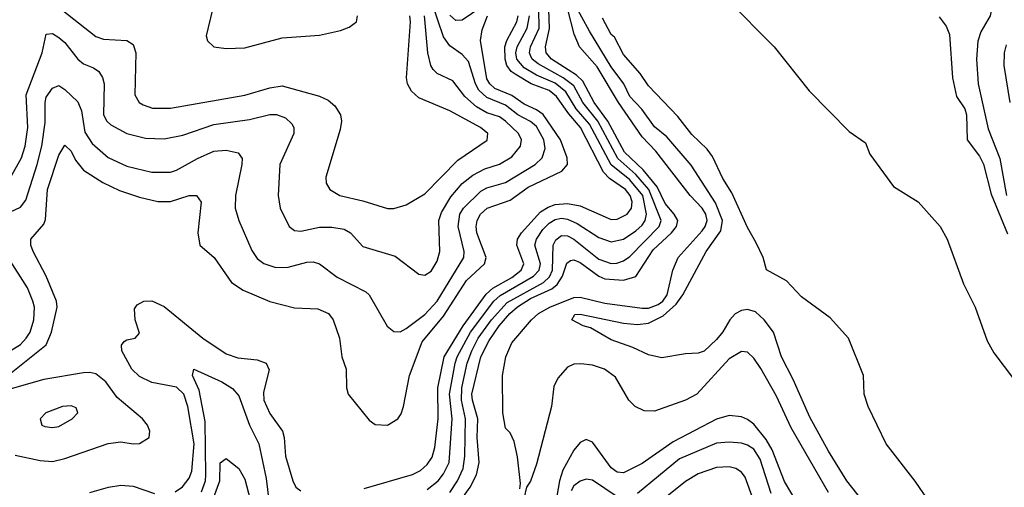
# Model space of a CAD drawing. Header units: inches. Extents: x 1308407 to 1441228, y 959628 to 1036311.
# Tile 352 of 656: x 1356404 to 1359577, y 1026069 to 1027577. Entities that reach past the tile are written whole.
import ezdxf

# ---------------------------------------------------------------- set-up
doc = ezdxf.new("R2010")
doc.units = ezdxf.units.IN
doc.header["$MEASUREMENT"] = 0
doc.layers.add('B3052', color=7, linetype='Continuous')

msp = doc.modelspace()

# ---------------------------------------------------------------- linework, layer by layer
at = {"layer": 'B3052', "color": 5}
for points, elevation in [([(1359581.9, 1028030), (1359538, 1027902), (1359525.9, 1027850), (1359526.8, 1027806.8), (1359538, 1027750), (1359531.9, 1027670), (1359536.1, 1027610), (1359530.9, 1027590), (1359501.7, 1027538.4), (1359492.1, 1027507.9), (1359487, 1027450), (1359492.5, 1027370), (1359525.1, 1027225.1), (1359562.8, 1027130), (1359584.5, 1027010)], 2380), ([(1359170, 1025962.2), (1359069.9, 1026090), (1359010, 1026186.5), (1358950, 1026295.6), (1358896.8, 1026416.8), (1358859, 1026490), (1358833, 1026570), (1358802.8, 1026610), (1358775.2, 1026635.2), (1358750, 1026643), (1358730, 1026639.8), (1358710, 1026629), (1358692.2, 1026610), (1358670, 1026570.7), (1358650, 1026545.8), (1358610, 1026509), (1358590, 1026502.2), (1358550, 1026500.4), (1358473.5, 1026486.5), (1358430, 1026496.4), (1358380.3, 1026520.3), (1358310, 1026544.5), (1358243.3, 1026583.2), (1358219.6, 1026590), (1358183.1, 1026610), (1358192.9, 1026627.1), (1358210, 1026628), (1358350, 1026598.4), (1358394.9, 1026594.9), (1358430, 1026599.2), (1358477.5, 1026622.5), (1358520, 1026660), (1358541.6, 1026690), (1358616.5, 1026830), (1358663.5, 1026896.5), (1358669.4, 1026930), (1358646.9, 1026986.9), (1358568.2, 1027108.2), (1358490, 1027199.1), (1358450, 1027231.8), (1358408.5, 1027288.5), (1358369.9, 1027330), (1358350.7, 1027370.7), (1358310, 1027425.6), (1358240.5, 1027540.5), (1358141.7, 1027721.7)], 2360), ([(1356358.8, 1026950), (1356407.1, 1026972.9), (1356424.1, 1026995.9), (1356461.2, 1027110), (1356475.6, 1027170), (1356486.2, 1027246.2), (1356486.2, 1027310), (1356490, 1027327), (1356510, 1027356), (1356530, 1027364.7), (1356550, 1027352.1), (1356592.2, 1027312.2), (1356603.7, 1027283.7), (1356614.8, 1027214.8), (1356638.4, 1027178.4), (1356690, 1027133), (1356750, 1027104.6), (1356830, 1027085.3), (1356890, 1027085.7), (1356910, 1027091.7), (1356977.1, 1027130), (1357030, 1027153.4), (1357070, 1027156.4), (1357108, 1027148), (1357121.1, 1027130), (1357120.5, 1027110), (1357099.8, 1027010), (1357098.9, 1026970), (1357110.1, 1026930), (1357152.6, 1026832.6), (1357170, 1026807), (1357191, 1026791), (1357230, 1026778.4), (1357270, 1026779.8), (1357330, 1026795.7), (1357350, 1026796.6), (1357370, 1026790.2), (1357426.9, 1026746.8), (1357519.7, 1026699.7), (1357530.2, 1026690), (1357588.8, 1026588.8), (1357610, 1026571.6), (1357630, 1026571.2), (1357650, 1026582), (1357710, 1026626.2), (1357750, 1026670.1), (1357835.8, 1026810), (1357836.5, 1026830), (1357817.1, 1026910), (1357822.8, 1026950), (1357833.9, 1026970), (1357890, 1027024.9), (1357910, 1027035.5), (1357970, 1027052), (1358065.6, 1027110), (1358088.4, 1027131.6), (1358097.6, 1027162.4), (1358093.3, 1027190), (1358070, 1027232.9), (1358050, 1027249.3), (1358010, 1027270.2), (1357970, 1027302), (1357910, 1027326.3), (1357884.1, 1027350), (1357872.9, 1027370), (1357850, 1027442.4), (1357830, 1027465.2), (1357790, 1027493.4), (1357770, 1027521.5), (1357733.7, 1027630)], 2540), ([(1356523, 1027623), (1356650, 1027523.3), (1356674.7, 1027514.7), (1356750, 1027510.5), (1356770, 1027497.5), (1356778.8, 1027470), (1356775, 1027335), (1356789.3, 1027310), (1356802.3, 1027302.3), (1356832.4, 1027292.4), (1356890, 1027291.8), (1357130, 1027334), (1357210, 1027357.4), (1357250, 1027363.6), (1357370.5, 1027330.5), (1357398.1, 1027318.1), (1357420, 1027300), (1357438.3, 1027270), (1357440.9, 1027250), (1357437.2, 1027222.8), (1357391.1, 1027070), (1357392.3, 1027050), (1357403.6, 1027030), (1357435.5, 1027010), (1357510, 1026993.4), (1357590, 1026968.7), (1357610, 1026968), (1357650, 1026980.1), (1357710, 1027015.9), (1357816.1, 1027123.9), (1357911.2, 1027188.8), (1357912.8, 1027210), (1357889, 1027230), (1357790, 1027283.2), (1357690, 1027325.4), (1357666.4, 1027346.4), (1357654.1, 1027370), (1357650.3, 1027390.3), (1357663.4, 1027570), (1357661, 1027590)], 2580), ([(1357890, 1027616.4), (1357830, 1027575.8), (1357810, 1027575.1), (1357790, 1027591.9)], 2520), ([(1358683.8, 1027643.8), (1358835.2, 1027490), (1358948.4, 1027348.4), (1359076.9, 1027216.9), (1359130, 1027180.4), (1359143.9, 1027143.9), (1359219.4, 1027039.4), (1359299.5, 1026990), (1359370.7, 1026910.7), (1359392.9, 1026870), (1359445.9, 1026725.9), (1359482.6, 1026650), (1359521.6, 1026541.6), (1359543, 1026503), (1359610, 1026414.9)], 2340), ([(1356366.4, 1026430), (1356490, 1026529.4), (1356507.2, 1026570), (1356525.6, 1026650), (1356523.4, 1026670), (1356489.2, 1026750), (1356447.4, 1026830), (1356440.4, 1026850), (1356440.8, 1026870), (1356482.4, 1026917.6), (1356487.1, 1026932.9), (1356494.5, 1027030), (1356530, 1027140.3), (1356550, 1027172.3), (1356570, 1027153.6), (1356584.1, 1027124.1), (1356610, 1027091.9), (1356672.3, 1027052.3), (1356726.5, 1027026.5), (1356790, 1027004.8), (1356850, 1026991), (1356890, 1026991.5), (1356950, 1027010.1), (1356973.7, 1027010), (1356989.4, 1026989.4), (1356978.9, 1026890), (1356984.5, 1026850), (1357030.5, 1026810.5), (1357087.4, 1026730), (1357124.9, 1026704.9), (1357210, 1026668.4), (1357290, 1026648.5), (1357365.2, 1026645.2), (1357399.1, 1026630), (1357414.3, 1026610), (1357435.1, 1026550), (1357442.7, 1026490), (1357456, 1026450), (1357456.9, 1026390), (1357463.2, 1026370), (1357530, 1026285.7), (1357550, 1026271.6), (1357590, 1026270.2), (1357622.7, 1026290), (1357633.8, 1026306.2), (1357641.3, 1026330), (1357660.3, 1026430), (1357701.6, 1026538.4), (1357770, 1026621.6), (1357844.1, 1026735.9), (1357902.4, 1026790), (1357907.9, 1026810), (1357877.6, 1026890), (1357874.9, 1026910), (1357878.1, 1026930), (1357889.6, 1026950), (1357911.1, 1026970), (1357984.4, 1026995.6), (1358042.3, 1027037.7), (1358151.4, 1027088.6), (1358169.4, 1027110), (1358168, 1027132), (1358146.9, 1027190), (1358091.1, 1027271.1), (1358070, 1027286.9), (1358030, 1027304.6), (1357990, 1027333.4), (1357935.5, 1027355.5), (1357919.5, 1027370), (1357910, 1027386.5), (1357889.6, 1027510.4), (1357895, 1027545), (1357912.1, 1027590)], 2520), ([(1356373.4, 1027066.6), (1356410, 1027132), (1356421.9, 1027170), (1356430.5, 1027230), (1356424.8, 1027335.2), (1356476.4, 1027470), (1356490, 1027530.3), (1356510, 1027532.7), (1356530, 1027519.8), (1356550, 1027503.9), (1356591.5, 1027450), (1356610, 1027435.4), (1356642.5, 1027422.4), (1356659, 1027410), (1356670.9, 1027390.9), (1356677.1, 1027370), (1356674.7, 1027270), (1356685.3, 1027250), (1356698, 1027238), (1356750, 1027210.1), (1356810, 1027195.5), (1356870, 1027193.3), (1356930, 1027204.5), (1357030, 1027239.2), (1357144.8, 1027255.2), (1357210, 1027271.1), (1357231.6, 1027271.6), (1357260.9, 1027260.9), (1357281.6, 1027241.6), (1357287.7, 1027230), (1357287.3, 1027210), (1357242.1, 1027110), (1357236.8, 1027010), (1357243.2, 1026970), (1357272.4, 1026910), (1357290, 1026897.8), (1357310, 1026895), (1357370, 1026908.7), (1357410, 1026908.3), (1357450, 1026901.8), (1357470.5, 1026890.5), (1357510, 1026845.8), (1357614.4, 1026814.4), (1357690, 1026756.9), (1357710, 1026753.6), (1357730, 1026766.4), (1357750, 1026799), (1357758.4, 1026830), (1357755.2, 1026930), (1357763.9, 1026956.1), (1357793.9, 1027006.1), (1357830, 1027049.3), (1357864, 1027076), (1357903.5, 1027096.5), (1357950, 1027111.2), (1357990, 1027135.3), (1358017.8, 1027170), (1358020.8, 1027190), (1358011.7, 1027210), (1357970, 1027250.2), (1357950, 1027264), (1357910, 1027277.4), (1357876.7, 1027296.7), (1357839.2, 1027330), (1357799.9, 1027379.9), (1357750, 1027404.3), (1357736.6, 1027416.6), (1357729, 1027430), (1357719.4, 1027470), (1357708.3, 1027590)], 2560), ([(1357025.3, 1027610), (1357005.4, 1027525.4), (1357009.1, 1027509.1), (1357030.1, 1027490.1), (1357070, 1027484.1), (1357130, 1027486.7), (1357250, 1027519.3), (1357370, 1027527.4), (1357437.6, 1027542.4), (1357466.5, 1027553.5), (1357489.8, 1027570), (1357492.4, 1027590)], 2620), ([(1357514.5, 1026065.5), (1357669.7, 1026110.3), (1357695.9, 1026124.1), (1357717.3, 1026142.7), (1357733.5, 1026166.5), (1357742.2, 1026197.8), (1357753.2, 1026290), (1357751.2, 1026390), (1357772.1, 1026490), (1357832.8, 1026590), (1357907.4, 1026692.6), (1357928.7, 1026711.3), (1357990, 1026745.5), (1358020.2, 1026770), (1358029.1, 1026790), (1358006.7, 1026850), (1358008.3, 1026870), (1358021.5, 1026890), (1358082.5, 1026957.5), (1358106.7, 1026973.3), (1358130, 1026981.5), (1358170, 1026984.9), (1358210, 1026977.4), (1358310, 1026933.3), (1358330, 1026934.2), (1358361.6, 1026950), (1358375.2, 1026970), (1358377.4, 1026990), (1358371.8, 1027010), (1358356.3, 1027030), (1358305.2, 1027065.2), (1358285.8, 1027085.8), (1358211.3, 1027230), (1358173.6, 1027273.6), (1358134.3, 1027330), (1358110, 1027348.6), (1358052.9, 1027370), (1358001.2, 1027401.2), (1357988.1, 1027410), (1357973.9, 1027430), (1357968.2, 1027450), (1357967.9, 1027490), (1357974, 1027510), (1358006.1, 1027570), (1358010.5, 1027590)], 2480), ([(1357717.2, 1026062.8), (1357752.4, 1026090), (1357770, 1026112.7), (1357787.8, 1026150), (1357798.3, 1026290), (1357789.4, 1026370), (1357807.1, 1026470), (1357814.4, 1026490), (1357856.9, 1026570), (1357932.3, 1026670), (1357952.3, 1026687.7), (1358059.5, 1026750), (1358078.1, 1026770), (1358082.4, 1026790), (1358064.4, 1026850), (1358069.6, 1026870), (1358090, 1026900.8), (1358110, 1026921.1), (1358130, 1026933.1), (1358150, 1026937.1), (1358170, 1026934.5), (1358200.4, 1026920.4), (1358270, 1026874.7), (1358310, 1026861.3), (1358350, 1026870.1), (1358390, 1026896), (1358410, 1026914.7), (1358420.1, 1026930), (1358424, 1026950), (1358411.9, 1027010), (1358370, 1027061.1), (1358309.8, 1027109.8), (1358240.3, 1027240.3), (1358197.2, 1027290), (1358164.5, 1027344.5), (1358130, 1027372.2), (1358070, 1027398.5), (1358030, 1027422.5), (1358006.2, 1027450), (1358003.2, 1027470), (1358006.8, 1027490), (1358039.6, 1027550), (1358047.5, 1027590)], 2460), ([(1357790, 1026052.9), (1357814.9, 1026090), (1357832.9, 1026130), (1357838.9, 1026170), (1357840.5, 1026290), (1357827.6, 1026350), (1357828.7, 1026390), (1357845.8, 1026470), (1357861.5, 1026510), (1357881.9, 1026550), (1357925.1, 1026610), (1357975.1, 1026664.9), (1358092, 1026730), (1358112, 1026748), (1358120.9, 1026770), (1358123.4, 1026850), (1358132.2, 1026867.8), (1358150, 1026881.2), (1358170, 1026880.4), (1358190, 1026869.7), (1358270, 1026805), (1358310, 1026790.7), (1358328, 1026792), (1358350, 1026799.9), (1358370, 1026814.1), (1358465.2, 1026910), (1358470.8, 1026930), (1358431.9, 1027030), (1358390, 1027078.5), (1358331.7, 1027130), (1358267.4, 1027250), (1358218.7, 1027310), (1358190, 1027364.2), (1358155.5, 1027390), (1358075.1, 1027435.1), (1358056, 1027450), (1358050, 1027462), (1358046.8, 1027470), (1358050.2, 1027490), (1358078.5, 1027550), (1358077.5, 1027610)], 2440), ([(1357813.1, 1026010), (1357855.7, 1026070), (1357876, 1026110), (1357884.5, 1026150), (1357878.4, 1026230), (1357880.7, 1026290), (1357862.9, 1026350), (1357861.4, 1026370), (1357890.4, 1026490), (1357916.7, 1026543.3), (1357949.2, 1026590), (1357983.3, 1026630), (1358008.3, 1026651.7), (1358050, 1026678.1), (1358119.4, 1026710), (1358136.6, 1026723.4), (1358153.2, 1026750), (1358167.5, 1026792.6), (1358179.4, 1026800.6), (1358190, 1026803.5), (1358210, 1026794), (1358270, 1026750.1), (1358290, 1026741.5), (1358350, 1026736.9), (1358390, 1026749.7), (1358445.2, 1026834.7), (1358505.1, 1026890), (1358520.4, 1026910), (1358524.5, 1026930), (1358513.6, 1026950), (1358484.5, 1026984.5), (1358458.8, 1027038.8), (1358413, 1027093), (1358352.8, 1027150), (1358299.1, 1027250), (1358255.1, 1027310), (1358218.9, 1027378.9), (1358198.1, 1027398.1), (1358118.4, 1027450), (1358100.8, 1027470), (1358098.1, 1027490), (1358111.5, 1027548.5), (1358109.2, 1027610)], 2420), ([(1358015.9, 1026064.1), (1358017.7, 1026082.3), (1358007.9, 1026167.9), (1357997.6, 1026217.6), (1357984.8, 1026244.8), (1357970, 1026260.5), (1357961.1, 1026310), (1357959.9, 1026430), (1357970.8, 1026490), (1357990, 1026535.2), (1358053.7, 1026610), (1358076.3, 1026630), (1358112.4, 1026650), (1358190, 1026681.1), (1358210, 1026683), (1358290, 1026663.7), (1358410, 1026647.5), (1358430, 1026646.8), (1358461.4, 1026658.6), (1358476.6, 1026670), (1358491, 1026690), (1358508.4, 1026770), (1358526.3, 1026810), (1358603.6, 1026896.4), (1358613.4, 1026910), (1358619, 1026930), (1358615.4, 1026950), (1358603.5, 1026970), (1358564.8, 1027010), (1358453.7, 1027153.7), (1358410, 1027199.9), (1358334.2, 1027310), (1358265.1, 1027425.1), (1358207.7, 1027490), (1358190.8, 1027530.8), (1358170.3, 1027610)], 2380), ([(1359366.7, 1027586.7), (1359390, 1027556.4), (1359400.2, 1027530), (1359410.1, 1027390), (1359423, 1027330), (1359449.5, 1027289.5), (1359455.1, 1027270), (1359457.2, 1027190), (1359497.2, 1027137.2), (1359510, 1027111.4), (1359534.9, 1027014.9), (1359586.8, 1026886.8)], 2360), ([(1359370.9, 1025970), (1359290, 1026089.6), (1359196.8, 1026210), (1359138.3, 1026330), (1359125.1, 1026370), (1359123.5, 1026430), (1359075.4, 1026550), (1359016, 1026616), (1358923.5, 1026683.5), (1358875.2, 1026735.2), (1358811.1, 1026771.1), (1358800.3, 1026810), (1358777.8, 1026857.8), (1358750, 1026907.1), (1358699.4, 1027019.4), (1358670, 1027065.1), (1358636.7, 1027136.7), (1358619.9, 1027159.9), (1358570, 1027206.9), (1358524.7, 1027264.7), (1358430, 1027364.4), (1358403.3, 1027403.3), (1358350, 1027465), (1358321.3, 1027521.3), (1358310, 1027529.9), (1358282.1, 1027582.1)], 2340), ([(1359583.4, 1027496.6), (1359576.6, 1027470), (1359575.8, 1027430), (1359594.4, 1027310)], 2420), ([(1356370, 1026507.4), (1356406.9, 1026530), (1356425.3, 1026550), (1356437.8, 1026570), (1356450.3, 1026610), (1356451.6, 1026650), (1356446.7, 1026670), (1356430, 1026712.5), (1356367.8, 1026810)], 2540), ([(1356905.3, 1026054.7), (1356928.7, 1026071.3), (1356950, 1026098.5), (1356958.8, 1026121.2), (1356966.9, 1026210), (1356946.5, 1026330), (1356933.1, 1026370), (1356910, 1026392.8), (1356830, 1026407.4), (1356790, 1026426.8), (1356766.1, 1026450), (1356734, 1026510), (1356732.1, 1026527.9), (1356740.8, 1026539.2), (1356750, 1026545.3), (1356776, 1026550), (1356790, 1026566.8), (1356776.4, 1026610), (1356774.7, 1026645.3), (1356782.5, 1026657.5), (1356804, 1026670), (1356830, 1026671.3), (1356870, 1026652.7), (1356995, 1026550), (1357070, 1026500.4), (1357107.5, 1026487.5), (1357170, 1026480.4), (1357198.2, 1026470), (1357208.1, 1026448.1), (1357190, 1026376.2), (1357191.3, 1026350), (1357210, 1026307), (1357251.2, 1026250), (1357256.8, 1026230), (1357261.1, 1026170), (1357284.5, 1026090), (1357294, 1026070), (1357310, 1026058.4)], 2480), ([(1359010, 1026052.8), (1358890, 1026261.3), (1358843, 1026363), (1358792.6, 1026452.6), (1358770, 1026486.2), (1358750, 1026505.4), (1358730, 1026507.6), (1358690, 1026484.1), (1358586, 1026370), (1358550, 1026351), (1358450, 1026315.1), (1358416.5, 1026316.5), (1358387.5, 1026330), (1358366.9, 1026350), (1358324.4, 1026424.4), (1358288.7, 1026450), (1358250, 1026463.4), (1358212.4, 1026467.6), (1358190, 1026466.2), (1358170, 1026456.8), (1358138.4, 1026421.6), (1358125.8, 1026394.2), (1358118.2, 1026330), (1358070, 1026144), (1358050, 1026089.6), (1358037.4, 1026070), (1358030, 1026038)], 2380), ([(1356990, 1026055.2), (1357002.6, 1026090), (1357004.2, 1026110), (1357002, 1026282), (1356982.2, 1026382.2), (1356961.4, 1026430), (1356966, 1026450), (1357055.5, 1026410), (1357090, 1026388.4), (1357110, 1026364.4), (1357144.8, 1026270), (1357175.1, 1026210), (1357198.4, 1026098.4), (1357207.2, 1026027.2)], 2460), ([(1356390, 1026173.3), (1356470, 1026156.4), (1356510, 1026153.1), (1356550, 1026161.9), (1356690, 1026211), (1356730, 1026215.7), (1356770, 1026209.2), (1356790, 1026210.8), (1356821.5, 1026230), (1356824.1, 1026250), (1356816, 1026270), (1356800.5, 1026290), (1356718.7, 1026358.7), (1356682.5, 1026410), (1356650, 1026435.9), (1356630, 1026440.1), (1356610, 1026438.1), (1356482.5, 1026417.5), (1356350, 1026379.1)], 2520), ([(1358910, 1026019.9), (1358868.2, 1026088.2), (1358829.5, 1026190), (1358810, 1026223.6), (1358770, 1026272.7), (1358750, 1026288), (1358730, 1026297.1), (1358690, 1026301.5), (1358650, 1026289.5), (1358510, 1026216.4), (1358410, 1026146.6), (1358350, 1026116.1), (1358330, 1026118.7), (1358310, 1026132), (1358250, 1026215.2), (1358230, 1026223.4), (1358210, 1026213.6), (1358190, 1026189.2), (1358155, 1026125), (1358143.2, 1026090), (1358130, 1026009.3)], 2420), ([(1358825.7, 1026050), (1358790, 1026159.9), (1358770, 1026192), (1358750, 1026205.1), (1358730, 1026211.4), (1358690, 1026215.6), (1358650, 1026212.2), (1358530, 1026161.3), (1358394.8, 1026050)], 2440), ([(1357006.4, 1025973.6), (1357049.3, 1026090), (1357050, 1026148), (1357070, 1026162.6), (1357110, 1026130.2), (1357130, 1026095.6), (1357146.6, 1026030)], 2440), ([(1358768.5, 1026028.5), (1358741.9, 1026101.9), (1358730, 1026118.1), (1358711.9, 1026130), (1358690, 1026135.6), (1358650, 1026133.9), (1358590, 1026112.6), (1358550, 1026087.8), (1358439.9, 1026000.1)], 2460), ([(1358330, 1026039.3), (1358250, 1026092.8), (1358230, 1026095.7), (1358210, 1026089), (1358190, 1026074.1), (1358181.6, 1026058.4)], 2440), ([(1356630, 1026052.5), (1356690.1, 1026070.1), (1356730, 1026076.6), (1356770, 1026073.4), (1356839, 1026050)], 2480)]:
    msp.add_lwpolyline(points, dxfattribs=dict(at, elevation=elevation))
at = {"layer": 'B3052', "color": 5, "elevation": 2540}
msp.add_lwpolyline([(1356570, 1026332.1), (1356542.8, 1026330), (1356488.5, 1026310), (1356470.4, 1026290), (1356475.5, 1026270), (1356485.6, 1026265.6), (1356510, 1026262.6), (1356530, 1026265.6), (1356573.6, 1026290), (1356592, 1026310), (1356586.3, 1026326.3)], close=True, dxfattribs=at)

doc.saveas('drawing.dxf')
